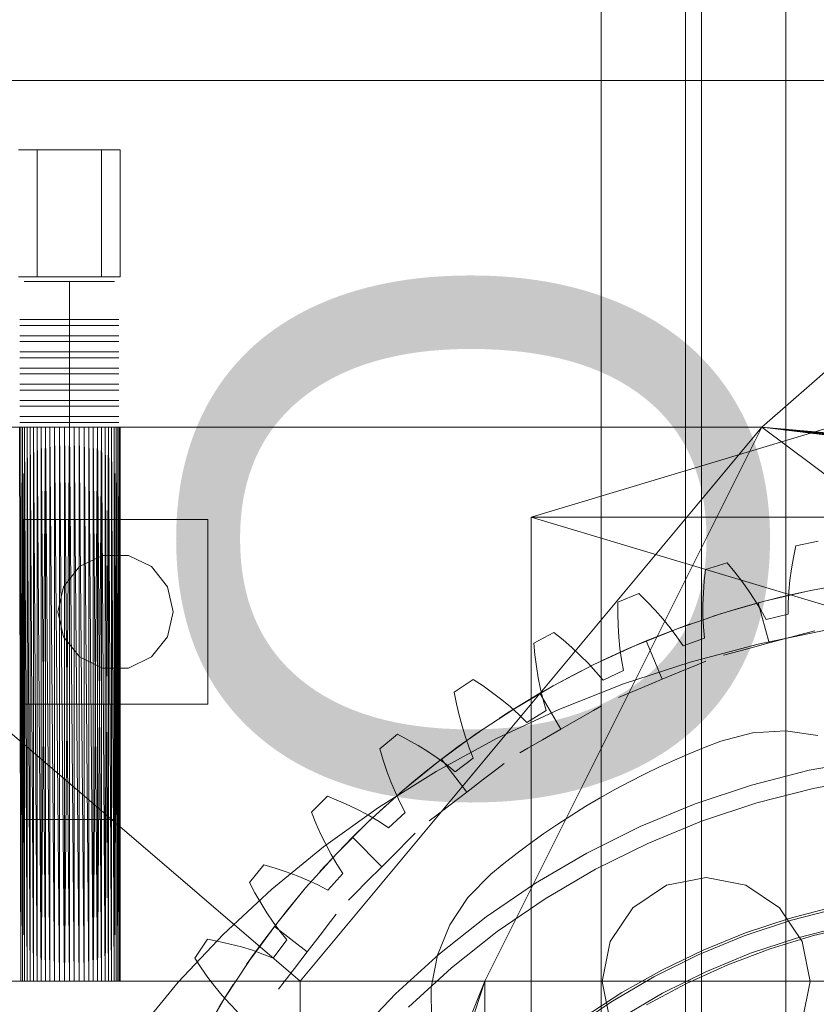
# Model space of a CAD drawing. Header units: millimetres. Extents: x -2233 to 65662, y -50530 to 6847.
# Tile 611 of 656: x 24029 to 24374, y 1930 to 2356. Entities that reach past the tile are written whole.
import ezdxf

# ---------------------------------------------------------------- set-up
doc = ezdxf.new("R2010")
doc.units = ezdxf.units.MM
for name, color, linetype, lineweight in [('COTAS_O', 1, 'Continuous', 0), ('COTAS_P', 1, 'Continuous', 0), ('lateral_briquetadora', 7, 'Continuous', 0), ('lateral_C02', 7, 'Continuous', 0)]:
    doc.layers.add(name, color=color, linetype=linetype, lineweight=lineweight)
doc.dimstyles.new('R19_100', dxfattribs={"dimtxt": 250, "dimasz": 150, "dimexe": 150, "dimexo": 80, "dimgap": 100, "dimtad": 1, "dimtih": 1, "dimtoh": 1, "dimdsep": 46, "dimcen": 0.09, "dimadec": 0, "dimazin": 0, "dimtfac": 1, "dimtdec": 4, "dimtofl": 0, "dimtmove": 0, "dimatfit": 3, "dimfxl": 1, "dimtolj": 1, "dimtzin": 0, "dimarcsym": 0})

# ---------------------------------------------------------------- blocks, each defined once
blk = doc.blocks.new('DIM_R32_4')
at = {"layer": 'COTAS_P'}
for p, q in [((15248.37, 1279.09), (24311.82, 4109.09)), ((24311.82, 4109.09), (24155.23, 4107.34)), ((24311.82, 4109.09), (24182.05, 4021.43)), ((24580.07, 3250), (24311.82, 4109.09)), ((15248.37, 1279.09), (15378.14, 1366.76)), ((15248.37, 1279.09), (15404.97, 1280.85)), ((15516.62, 420), (15248.37, 1279.09))]:
    blk.add_line(p, q, dxfattribs=at)
blk.add_text('9495 P', height=250, rotation=17.3406, dxfattribs=at).set_placement((19750.29, 2789.55))
blk = doc.blocks.new('DIM_R32_7')
at = {"layer": 'COTAS_P'}
for p, q in [((24250.07, 2141), (24400.07, 2186)), ((26750.07, 2141), (26600.07, 2186)), ((24250.07, 1241), (24250.07, 2141)), ((24250.07, 2141), (26750.07, 2141)), ((24250.07, 2141), (24400.07, 2096)), ((26750.07, 2141), (26600.07, 2096)), ((26750.07, 1241), (26750.07, 2141))]:
    blk.add_line(p, q, dxfattribs=at)
blk.add_text('2500 P', height=250, dxfattribs=at).set_placement((25500.07, 2241))
blk = doc.blocks.new('DIM_R32_23')
at = {"layer": 'COTAS_O'}
for p, q in [((23750.07, 2330), (24450.07, 2330)), ((24450.07, 2330), (24405.07, 2180)), ((24450.07, 0), (24450.07, 2330)), ((24450.07, 2330), (24495.07, 2180)), ((24450.07, 0), (24405.07, 150)), ((24450.07, 0), (24495.07, 150)), ((23750.07, 0), (24450.07, 0))]:
    blk.add_line(p, q, dxfattribs=at)
blk.add_text('2330 O', height=250, rotation=90, dxfattribs=at).set_placement((24350.07, 1165))

msp = doc.modelspace()

# ---------------------------------------------------------------- linework, layer by layer
at = {"layer": 'lateral_briquetadora'}
for p, q in [((24028.067, 2300), (24072.067, 2300)), ((24036.067, 2300), (24064.067, 2300)), ((24036.067, 2300), (24036.067, 2245)), ((24064.067, 2300), (24064.067, 2245)), ((24072.067, 2300), (24072.067, 2245)), ((24430.067, 2250), (24350.067, 2180)), ((24028.067, 2245), (24072.067, 2245)), ((24034.431, 2243), (24030.569, 2243)), ((24041.39, 2243), (24034.431, 2243)), ((24036.067, 2245), (24064.067, 2245)), ((24050.067, 2243), (24041.39, 2243)), ((24050.067, 2243), (24050.067, 2226.5)), ((24050.067, 2243), (24058.745, 2243)), ((24058.745, 2243), (24065.704, 2243)), ((24065.704, 2243), (24069.566, 2243)), ((24032.867, 2226.5), (24028.619, 2226.5)), ((24034.431, 2226.5), (24030.569, 2226.5)), ((24040.522, 2226.5), (24032.867, 2226.5)), ((24041.39, 2226.5), (24034.431, 2226.5)), ((24050.067, 2226.5), (24040.522, 2226.5)), ((24050.067, 2226.5), (24041.39, 2226.5)), ((24050.067, 2226.5), (24050.067, 2224)), ((24050.067, 2226.5), (24059.613, 2226.5)), ((24050.067, 2226.5), (24058.745, 2226.5)), ((24058.745, 2226.5), (24065.704, 2226.5)), ((24059.613, 2226.5), (24067.268, 2226.5)), ((24065.704, 2226.5), (24069.566, 2226.5)), ((24067.268, 2226.5), (24071.516, 2226.5)), ((24032.867, 2224), (24028.619, 2224)), ((24034.431, 2224), (24030.569, 2224)), ((24040.522, 2224), (24032.867, 2224)), ((24041.39, 2224), (24034.431, 2224)), ((24050.067, 2224), (24040.522, 2224)), ((24050.067, 2224), (24041.39, 2224)), ((24050.067, 2224), (24050.067, 2219.5)), ((24050.067, 2224), (24058.745, 2224)), ((24050.067, 2224), (24059.613, 2224)), ((24058.745, 2224), (24065.704, 2224)), ((24059.613, 2224), (24067.268, 2224)), ((24065.704, 2224), (24069.566, 2224)), ((24067.268, 2224), (24071.516, 2224)), ((24032.867, 2219.5), (24028.619, 2219.5)), ((24032.867, 2217), (24028.619, 2217)), ((24034.431, 2219.5), (24030.569, 2219.5)), ((24034.431, 2217), (24030.569, 2217)), ((24040.522, 2219.5), (24032.867, 2219.5)), ((24040.522, 2217), (24032.867, 2217)), ((24041.39, 2219.5), (24034.431, 2219.5)), ((24041.39, 2217), (24034.431, 2217)), ((24050.067, 2219.5), (24040.522, 2219.5)), ((24050.067, 2217), (24040.522, 2217)), ((24050.067, 2219.5), (24041.39, 2219.5)), ((24050.067, 2217), (24041.39, 2217)), ((24050.067, 2219.5), (24050.067, 2217)), ((24050.067, 2219.5), (24058.745, 2219.5)), ((24050.067, 2219.5), (24059.613, 2219.5)), ((24050.067, 2217), (24050.067, 2212.5)), ((24050.067, 2217), (24058.745, 2217)), ((24050.067, 2217), (24059.613, 2217)), ((24058.745, 2219.5), (24065.704, 2219.5)), ((24058.745, 2217), (24065.704, 2217)), ((24059.613, 2219.5), (24067.268, 2219.5)), ((24059.613, 2217), (24067.268, 2217)), ((24065.704, 2219.5), (24069.566, 2219.5)), ((24065.704, 2217), (24069.566, 2217)), ((24067.268, 2219.5), (24071.516, 2219.5)), ((24067.268, 2217), (24071.516, 2217)), ((24032.867, 2212.5), (24028.619, 2212.5)), ((24032.867, 2210), (24028.619, 2210)), ((24034.431, 2212.5), (24030.569, 2212.5)), ((24034.431, 2210), (24030.569, 2210)), ((24040.522, 2212.5), (24032.867, 2212.5)), ((24040.522, 2210), (24032.867, 2210)), ((24041.39, 2212.5), (24034.431, 2212.5)), ((24041.39, 2210), (24034.431, 2210)), ((24050.067, 2212.5), (24040.522, 2212.5)), ((24050.067, 2210), (24040.522, 2210)), ((24050.067, 2212.5), (24041.39, 2212.5)), ((24050.067, 2210), (24041.39, 2210)), ((24050.067, 2212.5), (24050.067, 2210)), ((24050.067, 2212.5), (24058.745, 2212.5)), ((24050.067, 2212.5), (24059.613, 2212.5)), ((24050.067, 2210), (24050.067, 2205.5)), ((24050.067, 2210), (24058.745, 2210)), ((24050.067, 2210), (24059.613, 2210)), ((24058.745, 2212.5), (24065.704, 2212.5)), ((24058.745, 2210), (24065.704, 2210)), ((24059.613, 2212.5), (24067.268, 2212.5)), ((24059.613, 2210), (24067.268, 2210)), ((24065.704, 2212.5), (24069.566, 2212.5)), ((24065.704, 2210), (24069.566, 2210)), ((24067.268, 2212.5), (24071.516, 2212.5)), ((24067.268, 2210), (24071.516, 2210)), ((24032.867, 2205.5), (24028.619, 2205.5)), ((24034.431, 2205.5), (24030.569, 2205.5)), ((24040.522, 2205.5), (24032.867, 2205.5)), ((24041.39, 2205.5), (24034.431, 2205.5)), ((24050.067, 2205.5), (24040.522, 2205.5)), ((24050.067, 2205.5), (24041.39, 2205.5)), ((24050.067, 2205.5), (24050.067, 2203)), ((24050.067, 2205.5), (24058.745, 2205.5)), ((24050.067, 2205.5), (24059.613, 2205.5)), ((24058.745, 2205.5), (24065.704, 2205.5)), ((24059.613, 2205.5), (24067.268, 2205.5)), ((24065.704, 2205.5), (24069.566, 2205.5)), ((24067.268, 2205.5), (24071.516, 2205.5)), ((24032.867, 2203), (24028.619, 2203)), ((24034.431, 2203), (24030.569, 2203)), ((24040.522, 2203), (24032.867, 2203)), ((24041.39, 2203), (24034.431, 2203)), ((24050.067, 2203), (24040.522, 2203)), ((24050.067, 2203), (24041.39, 2203)), ((24050.067, 2203), (24050.067, 2198.5)), ((24050.067, 2203), (24058.745, 2203)), ((24050.067, 2203), (24059.613, 2203)), ((24058.745, 2203), (24065.704, 2203)), ((24059.613, 2203), (24067.268, 2203)), ((24065.704, 2203), (24069.566, 2203)), ((24067.268, 2203), (24071.516, 2203)), ((24032.867, 2198.5), (24028.619, 2198.5)), ((24032.867, 2196), (24028.619, 2196)), ((24034.431, 2198.5), (24030.569, 2198.5)), ((24034.431, 2196), (24030.569, 2196)), ((24040.522, 2198.5), (24032.867, 2198.5)), ((24040.522, 2196), (24032.867, 2196)), ((24041.39, 2198.5), (24034.431, 2198.5)), ((24041.39, 2196), (24034.431, 2196)), ((24050.067, 2198.5), (24040.522, 2198.5)), ((24050.067, 2196), (24040.522, 2196)), ((24050.067, 2198.5), (24041.39, 2198.5)), ((24050.067, 2196), (24041.39, 2196)), ((24050.067, 2198.5), (24050.067, 2196)), ((24050.067, 2198.5), (24058.745, 2198.5)), ((24050.067, 2198.5), (24059.613, 2198.5)), ((24050.067, 2196), (24050.067, 2191.5)), ((24050.067, 2196), (24058.745, 2196)), ((24050.067, 2196), (24059.613, 2196)), ((24058.745, 2198.5), (24065.704, 2198.5)), ((24058.745, 2196), (24065.704, 2196)), ((24059.613, 2198.5), (24067.268, 2198.5)), ((24059.613, 2196), (24067.268, 2196)), ((24065.704, 2198.5), (24069.566, 2198.5)), ((24065.704, 2196), (24069.566, 2196)), ((24067.268, 2198.5), (24071.516, 2198.5)), ((24067.268, 2196), (24071.516, 2196)), ((24032.867, 2191.5), (24028.619, 2191.5)), ((24034.431, 2191.5), (24030.569, 2191.5)), ((24040.522, 2191.5), (24032.867, 2191.5)), ((24041.39, 2191.5), (24034.431, 2191.5)), ((24050.067, 2191.5), (24040.522, 2191.5)), ((24050.067, 2191.5), (24041.39, 2191.5)), ((24050.067, 2191.5), (24050.067, 2189)), ((24050.067, 2191.5), (24058.745, 2191.5)), ((24050.067, 2191.5), (24059.613, 2191.5)), ((24058.745, 2191.5), (24065.704, 2191.5)), ((24059.613, 2191.5), (24067.268, 2191.5)), ((24065.704, 2191.5), (24069.566, 2191.5)), ((24067.268, 2191.5), (24071.516, 2191.5)), ((24032.867, 2189), (24028.619, 2189)), ((24034.431, 2189), (24030.569, 2189)), ((24040.522, 2189), (24032.867, 2189)), ((24041.39, 2189), (24034.431, 2189)), ((24050.067, 2189), (24040.522, 2189)), ((24050.067, 2189), (24041.39, 2189)), ((24050.067, 2189), (24050.067, 2184.5)), ((24050.067, 2189), (24058.745, 2189)), ((24050.067, 2189), (24059.613, 2189)), ((24058.745, 2189), (24065.704, 2189)), ((24059.613, 2189), (24067.268, 2189)), ((24065.704, 2189), (24069.566, 2189)), ((24067.268, 2189), (24071.516, 2189)), ((24032.867, 2184.5), (24028.619, 2184.5)), ((24034.431, 2184.5), (24030.569, 2184.5)), ((24040.522, 2184.5), (24032.867, 2184.5)), ((24041.39, 2184.5), (24034.431, 2184.5)), ((24050.067, 2184.5), (24040.522, 2184.5)), ((24050.067, 2184.5), (24041.39, 2184.5)), ((24050.067, 2184.5), (24050.067, 2182)), ((24050.067, 2184.5), (24058.745, 2184.5)), ((24050.067, 2184.5), (24059.613, 2184.5)), ((24058.745, 2184.5), (24065.704, 2184.5)), ((24059.613, 2184.5), (24067.268, 2184.5)), ((24065.704, 2184.5), (24069.566, 2184.5)), ((24067.268, 2184.5), (24071.516, 2184.5)), ((23870.067, 2180), (24150.067, 1940)), ((24350.067, 2180), (23870.067, 2180)), ((24054.359, 2180), (23870.067, 2180)), ((24052.224, 2180), (23870.067, 2180)), ((24050.067, 2180), (23870.067, 2180)), ((24047.911, 2180), (23870.067, 2180)), ((24045.775, 2180), (23870.067, 2180)), ((24043.681, 2180), (23870.067, 2180)), ((24041.648, 2180), (23870.067, 2180)), ((24039.697, 2180), (23870.067, 2180)), ((24037.845, 2180), (23870.067, 2180)), ((24036.111, 2180), (23870.067, 2180)), ((24034.511, 2180), (23870.067, 2180)), ((24033.061, 2180), (23870.067, 2180)), ((24031.775, 2180), (23870.067, 2180)), ((24030.665, 2180), (23870.067, 2180)), ((24029.742, 2180), (23870.067, 2180)), ((24029.015, 2180), (23870.067, 2180)), ((24028.49, 2180), (24029.015, 1940)), ((24028.49, 2180), (24029.015, 2180)), ((24032.867, 2182), (24028.619, 2182)), ((24029.015, 2180), (24029.742, 1940)), ((24029.015, 1940), (24029.015, 2180)), ((24029.015, 2180), (24029.742, 2180)), ((24029.742, 2180), (24030.665, 1940)), ((24029.742, 1940), (24029.742, 2180)), ((24029.742, 2180), (24030.665, 2180)), ((24030.665, 2180), (24029.742, 1940)), ((24034.431, 2182), (24030.569, 2182)), ((24030.665, 2180), (24031.775, 1940)), ((24030.665, 1940), (24030.665, 2180)), ((24030.665, 2180), (24031.775, 2180)), ((24031.775, 2180), (24033.061, 1940)), ((24031.775, 1940), (24031.775, 2180)), ((24031.775, 2180), (24033.061, 2180)), ((24040.522, 2182), (24032.867, 2182)), ((24033.061, 2180), (24034.511, 1940)), ((24033.061, 1940), (24033.061, 2180)), ((24033.061, 2180), (24034.511, 2180)), ((24041.39, 2182), (24034.431, 2182)), ((24034.511, 2180), (24034.511, 1940)), ((24034.511, 2180), (24036.111, 1940)), ((24034.511, 2180), (24036.111, 2180)), ((24036.111, 2180), (24036.111, 1940)), ((24036.111, 2180), (24037.845, 1940)), ((24036.111, 2180), (24037.845, 2180)), ((24037.845, 2180), (24037.845, 1940)), ((24037.845, 2180), (24039.697, 1940)), ((24037.845, 2180), (24039.697, 2180)), ((24039.697, 2180), (24037.845, 1940)), ((24039.697, 2180), (24039.697, 1940)), ((24039.697, 2180), (24041.648, 1940)), ((24039.697, 2180), (24041.648, 2180)), ((24050.067, 2182), (24040.522, 2182)), ((24050.067, 2182), (24041.39, 2182)), ((24041.648, 2180), (24041.648, 1940)), ((24041.648, 2180), (24043.681, 1940)), ((24041.648, 2180), (24043.681, 2180)), ((24043.681, 2180), (24043.681, 1940)), ((24043.681, 2180), (24045.775, 1940)), ((24043.681, 2180), (24045.775, 2180)), ((24045.775, 2180), (24045.775, 1940)), ((24045.775, 2180), (24047.911, 1940)), ((24045.775, 2180), (24047.911, 2180)), ((24047.911, 2180), (24047.911, 1940)), ((24047.911, 2180), (24050.067, 1940)), ((24047.911, 2180), (24050.067, 2180)), ((24050.067, 2180), (24047.911, 1940)), ((24050.067, 2182), (24050.067, 2010)), ((24050.067, 2182), (24059.613, 2182)), ((24050.067, 2182), (24058.745, 2182)), ((24050.067, 2180), (24050.067, 1940)), ((24050.067, 2180), (24052.224, 1940)), ((24050.067, 2180), (24052.224, 2180)), ((24052.224, 2180), (24052.224, 1940)), ((24052.224, 2180), (24054.359, 1940)), ((24052.224, 2180), (24054.359, 2180)), ((24052.224, 2180), (24350.067, 2180)), ((24054.359, 2180), (24054.359, 1940)), ((24054.359, 2180), (24056.454, 1940)), ((24054.359, 2180), (24056.454, 2180)), ((24054.359, 2180), (24350.067, 2180)), ((24056.454, 2180), (24056.454, 1940)), ((24056.454, 2180), (24058.487, 1940)), ((24056.454, 2180), (24058.487, 2180)), ((24056.454, 2180), (24350.067, 2180)), ((24058.487, 2180), (24058.487, 1940)), ((24058.487, 2180), (24060.438, 1940)), ((24058.487, 2180), (24060.438, 2180)), ((24058.487, 2180), (24350.067, 2180)), ((24058.745, 2182), (24065.704, 2182)), ((24059.613, 2182), (24067.268, 2182)), ((24060.438, 2180), (24060.438, 1940)), ((24062.29, 2180), (24060.438, 1940)), ((24060.438, 2180), (24062.29, 2180)), ((24060.438, 2180), (24350.067, 2180)), ((24060.438, 2180), (24062.29, 1940)), ((24062.29, 2180), (24062.29, 1940)), ((24062.29, 1940), (24064.024, 2180)), ((24062.29, 2180), (24064.024, 2180)), ((24062.29, 2180), (24350.067, 2180)), ((24062.29, 2180), (24064.024, 1940)), ((24064.024, 2180), (24064.024, 1940)), ((24064.024, 2180), (24065.624, 1940)), ((24064.024, 2180), (24065.624, 2180)), ((24064.024, 2180), (24350.067, 2180)), ((24065.624, 2180), (24065.624, 1940)), ((24065.624, 1940), (24067.074, 2180)), ((24065.624, 2180), (24067.074, 2180)), ((24065.624, 2180), (24350.067, 2180)), ((24067.074, 1940), (24065.624, 2180)), ((24065.704, 2182), (24069.566, 2182)), ((24067.074, 2180), (24067.074, 1940)), ((24067.074, 2180), (24068.36, 1940)), ((24067.074, 2180), (24068.36, 2180)), ((24350.067, 2180), (24067.074, 2180)), ((24067.268, 2182), (24071.516, 2182)), ((24068.36, 2180), (24069.47, 1940)), ((24068.36, 1940), (24068.36, 2180)), ((24068.36, 2180), (24069.47, 2180)), ((24350.067, 2180), (24068.36, 2180)), ((24069.47, 2180), (24069.47, 1940)), ((24069.47, 1940), (24070.393, 2180)), ((24069.47, 2180), (24070.393, 2180)), ((24350.067, 2180), (24069.47, 2180)), ((24070.393, 1940), (24069.47, 2180)), ((24070.393, 2180), (24070.393, 1940)), ((24070.393, 2180), (24071.12, 1940)), ((24070.393, 2180), (24071.12, 2180)), ((24350.067, 2180), (24070.393, 2180)), ((24071.12, 2180), (24071.12, 1940)), ((24071.12, 1940), (24071.645, 2180)), ((24071.12, 2180), (24071.645, 2180)), ((24350.067, 2180), (24071.12, 2180)), ((24071.645, 1940), (24071.12, 2180)), ((24071.645, 2180), (24071.645, 1940)), ((24071.645, 2180), (24071.962, 1940)), ((24071.645, 2180), (24071.962, 2180)), ((24350.067, 2180), (24071.645, 2180)), ((24071.962, 2180), (24071.962, 1940)), ((24071.962, 1940), (24072.067, 2180)), ((24071.962, 2180), (24072.067, 2180)), ((24350.067, 2180), (24071.962, 2180)), ((24071.962, 2180), (24072.067, 1940)), ((24072.067, 2180), (24072.067, 1940)), ((24072.067, 2180), (24350.067, 2180)), ((24350.067, 2180), (24150.067, 1940)), ((24350.067, 2180), (24230.067, 1940)), ((24350.067, 2180), (24629.579, 2152.322)), ((24628.488, 2155.371), (24350.067, 2180)), ((24350.067, 2180), (24670.067, 1940)), ((24634.558, 2144.015), (24350.067, 2180)), ((24632.629, 2146.616), (24350.067, 2180)), ((24630.964, 2149.394), (24350.067, 2180)), ((24030.067, 2140), (24030.067, 2060)), ((24110.067, 2140), (24030.067, 2140)), ((24110.067, 2140), (24110.067, 2060)), ((24363.742, 2123.571), (24364.763, 2128.583)), ((24364.763, 2128.583), (24374.434, 2130.507)), ((24054.48, 2119.546), (24064.504, 2124.373)), ((24064.504, 2124.373), (24075.631, 2124.373)), ((24075.631, 2124.373), (24085.655, 2119.546)), ((24362.893, 2118.587), (24363.742, 2123.571)), ((24047.543, 2110.847), (24054.48, 2119.546)), ((24085.655, 2119.546), (24092.592, 2110.847)), ((24325.615, 2118.278), (24335.052, 2121.141)), ((24335.052, 2121.141), (24338.315, 2117.202)), ((24325.091, 2113.191), (24325.615, 2118.278)), ((24338.315, 2117.202), (24341.413, 2113.206)), ((24362.225, 2113.634), (24362.893, 2118.587)), ((24045.067, 2100), (24047.543, 2110.847)), ((24092.592, 2110.847), (24095.067, 2100)), ((24324.735, 2108.147), (24325.091, 2113.191)), ((24341.413, 2113.206), (24344.337, 2109.153)), ((24361.749, 2108.717), (24362.225, 2113.634)), ((24371.108, 2109.221), (24390.67, 2112.727)), ((24287.666, 2104.186), (24296.777, 2107.96)), ((24296.777, 2107.96), (24300.41, 2104.36)), ((24324.555, 2103.152), (24324.735, 2108.147)), ((24344.337, 2109.153), (24347.074, 2105.041)), ((24348.546, 2103.884), (24357.375, 2106.141)), ((24357.375, 2106.141), (24348.546, 2103.884)), ((24351.749, 2104.728), (24371.108, 2109.221)), ((24357.375, 2106.141), (24364.494, 2107.802)), ((24364.494, 2107.802), (24357.375, 2106.141)), ((24361.484, 2103.844), (24361.749, 2108.717)), ((24364.494, 2107.802), (24368.46, 2108.667)), ((24287.643, 2099.071), (24287.666, 2104.186)), ((24300.41, 2104.36), (24303.885, 2100.687)), ((24324.564, 2098.213), (24324.555, 2103.152)), ((24332.642, 2099.261), (24351.749, 2104.728)), ((24348.546, 2103.884), (24339.771, 2101.424)), ((24347.074, 2105.041), (24349.605, 2100.868)), ((24353.204, 2086.498), (24348.546, 2103.884)), ((24361.457, 2099.022), (24361.484, 2103.844)), ((24047.543, 2089.153), (24045.067, 2100)), ((24095.067, 2100), (24092.592, 2089.153)), ((24287.783, 2094.017), (24287.643, 2099.071)), ((24303.885, 2100.687), (24307.193, 2096.94)), ((24313.837, 2092.833), (24332.642, 2099.261)), ((24324.777, 2093.337), (24324.564, 2098.213)), ((24332.776, 2099.303), (24328.908, 2098.069)), ((24339.771, 2101.424), (24332.776, 2099.303)), ((24349.605, 2100.868), (24351.903, 2096.629)), ((24351.903, 2096.629), (24361.457, 2099.022)), ((24288.094, 2089.029), (24287.783, 2094.017)), ((24307.193, 2096.94), (24310.319, 2093.116)), ((24308.419, 2090.781), (24315.26, 2093.357)), ((24315.26, 2093.357), (24319.079, 2094.733)), ((24325.223, 2088.535), (24324.777, 2093.337)), ((24054.48, 2080.454), (24047.543, 2089.153)), ((24092.592, 2089.153), (24085.655, 2080.454)), ((24251.282, 2086.442), (24259.979, 2091.091)), ((24259.979, 2091.091), (24263.947, 2087.864)), ((24288.587, 2084.114), (24288.094, 2089.029)), ((24295.381, 2085.461), (24313.837, 2092.833)), ((24299.96, 2087.392), (24308.419, 2090.781)), ((24310.319, 2093.116), (24313.248, 2089.211)), ((24313.248, 2089.211), (24315.949, 2085.217)), ((24348.423, 2086.03), (24378.375, 2092.122)), ((24362.006, 2088.856), (24369.063, 2090.747)), ((24369.063, 2090.747), (24372.98, 2091.797)), ((24251.76, 2081.35), (24251.282, 2086.442)), ((24263.947, 2087.864), (24267.765, 2084.549)), ((24277.323, 2077.164), (24295.381, 2085.461)), ((24299.96, 2087.392), (24291.582, 2083.807)), ((24306.848, 2070.762), (24299.96, 2087.392)), ((24315.949, 2085.217), (24325.223, 2088.535)), ((24318.991, 2078.241), (24348.423, 2086.03)), ((24353.204, 2086.498), (24344.403, 2084.14)), ((24353.204, 2086.498), (24362.006, 2088.856)), ((24064.504, 2075.627), (24054.48, 2080.454)), ((24085.655, 2080.454), (24075.631, 2075.627)), ((24252.395, 2076.334), (24251.76, 2081.35)), ((24267.765, 2084.549), (24271.424, 2081.145)), ((24271.424, 2081.145), (24274.911, 2077.646)), ((24284.923, 2080.791), (24281.25, 2079.063)), ((24291.582, 2083.807), (24284.923, 2080.791)), ((24289.277, 2079.283), (24288.587, 2084.114)), ((24337.345, 2082.248), (24333.429, 2081.199)), ((24344.403, 2084.14), (24337.345, 2082.248)), ((24253.193, 2071.4), (24252.395, 2076.334)), ((24259.708, 2067.962), (24277.323, 2077.164)), ((24274.911, 2077.646), (24278.207, 2074.047)), ((24290.191, 2074.548), (24289.277, 2079.283)), ((24290.206, 2068.791), (24318.991, 2078.241)), ((24315.266, 2074.249), (24322.017, 2077.045)), ((24322.017, 2077.045), (24325.763, 2078.597)), ((24075.631, 2075.627), (24064.504, 2075.627)), ((24261.887, 2069.163), (24268.333, 2072.61)), ((24268.333, 2072.61), (24271.94, 2074.472)), ((24278.207, 2074.047), (24281.288, 2070.337)), ((24281.288, 2070.337), (24290.191, 2074.548)), ((24306.848, 2070.762), (24315.266, 2074.249)), ((24216.811, 2065.217), (24225.011, 2070.696)), ((24225.011, 2070.696), (24229.276, 2067.874)), ((24229.276, 2067.874), (24233.401, 2064.949)), ((24242.581, 2057.881), (24259.708, 2067.962)), ((24254.165, 2066.557), (24253.193, 2071.4)), ((24253.942, 2064.698), (24261.887, 2069.163)), ((24262.192, 2057.718), (24290.206, 2068.791)), ((24306.848, 2070.762), (24298.43, 2067.275)), ((24217.787, 2060.196), (24216.811, 2065.217)), ((24233.401, 2064.949), (24237.376, 2061.92)), ((24253.942, 2064.698), (24246.104, 2060.051)), ((24262.942, 2049.11), (24253.942, 2064.698)), ((24255.326, 2061.816), (24254.165, 2066.557)), ((24291.68, 2064.479), (24287.933, 2062.927)), ((24298.43, 2067.275), (24291.68, 2064.479)), ((24110.067, 2060), (24030.067, 2060)), ((24218.91, 2055.266), (24217.787, 2060.196)), ((24237.376, 2061.92), (24241.189, 2058.779)), ((24246.104, 2060.051), (24239.896, 2056.192)), ((24256.699, 2057.194), (24255.326, 2061.816)), ((24277.161, 2057.319), (24280.673, 2059.347)), ((24220.188, 2050.435), (24218.91, 2055.266)), ((24225.988, 2046.944), (24242.581, 2057.881)), ((24235.067, 2045.07), (24262.192, 2057.718)), ((24239.896, 2056.192), (24236.479, 2053.999)), ((24241.189, 2058.779), (24244.822, 2055.521)), ((24244.822, 2055.521), (24248.252, 2052.131)), ((24248.252, 2052.131), (24256.699, 2057.194)), ((24270.833, 2053.666), (24277.161, 2057.319)), ((24262.942, 2049.11), (24270.833, 2053.666)), ((24184.587, 2040.716), (24192.21, 2046.972)), ((24192.21, 2046.972), (24196.732, 2044.581)), ((24209.969, 2035.182), (24225.988, 2046.944)), ((24221.63, 2045.711), (24220.188, 2050.435)), ((24224.516, 2045.915), (24227.849, 2048.232)), ((24262.942, 2049.11), (24255.052, 2044.554)), ((24332.334, 2043.965), (24346.085, 2047.556)), ((24346.085, 2047.556), (24360.273, 2048.395)), ((24360.273, 2048.395), (24374.351, 2046.45)), ((24196.732, 2044.581), (24201.124, 2042.075)), ((24201.124, 2042.075), (24205.376, 2039.45)), ((24208.949, 2030.903), (24235.067, 2045.07)), ((24218.575, 2041.656), (24224.516, 2045.915)), ((24223.25, 2041.107), (24221.63, 2045.711)), ((24255.052, 2044.554), (24248.724, 2040.901)), ((24325.583, 2041.391), (24332.334, 2043.965)), ((24186.05, 2035.815), (24184.587, 2040.716)), ((24205.376, 2039.45), (24209.478, 2036.698)), ((24211.281, 2036.193), (24218.575, 2041.656)), ((24225.07, 2036.641), (24223.25, 2041.107)), ((24248.724, 2040.901), (24245.212, 2038.873)), ((24312.252, 2035.817), (24318.888, 2038.675)), ((24318.888, 2038.675), (24325.583, 2041.391)), ((24187.651, 2031.019), (24186.05, 2035.815)), ((24194.567, 2022.623), (24209.969, 2035.182)), ((24211.281, 2036.193), (24204.116, 2030.562)), ((24209.478, 2036.698), (24213.414, 2033.812)), ((24222.239, 2021.912), (24211.281, 2036.193)), ((24213.414, 2033.812), (24217.159, 2030.774)), ((24217.159, 2030.774), (24225.07, 2036.641)), ((24235.264, 2031.907), (24238.481, 2034.376)), ((24305.679, 2032.818), (24312.252, 2035.817)), ((24395.952, 2036.021), (24370.595, 2031.364)), ((24183.95, 2015.275), (24208.949, 2030.903)), ((24189.397, 2026.336), (24187.651, 2031.019)), ((24204.116, 2030.562), (24198.465, 2025.925)), ((24229.467, 2027.459), (24235.264, 2031.907)), ((24292.731, 2026.406), (24299.171, 2029.681)), ((24299.171, 2029.681), (24305.679, 2032.818)), ((24370.595, 2031.364), (24345.624, 2024.953)), ((24191.295, 2021.776), (24189.397, 2026.336)), ((24198.465, 2025.925), (24195.364, 2023.305)), ((24222.239, 2021.912), (24229.467, 2027.459)), ((24286.362, 2022.994), (24292.731, 2026.406)), ((24397.122, 2028.107), (24372.313, 2023.551)), ((24179.82, 2009.3), (24194.567, 2022.623)), ((24193.358, 2017.352), (24191.295, 2021.776)), ((24222.239, 2021.912), (24215.01, 2016.366)), ((24280.067, 2019.449), (24286.362, 2022.994)), ((24345.624, 2024.953), (24321.16, 2016.818)), ((24372.313, 2023.551), (24347.882, 2017.278)), ((24154.92, 2013.174), (24161.893, 2020.147)), ((24161.893, 2020.147), (24166.628, 2018.211)), ((24166.628, 2018.211), (24171.244, 2016.148)), ((24184.557, 2013.729), (24187.56, 2016.461)), ((24195.607, 2013.087), (24193.358, 2017.352)), ((24273.849, 2015.77), (24280.067, 2019.449)), ((24321.16, 2016.818), (24297.322, 2007)), ((24347.882, 2017.278), (24323.947, 2009.319)), ((24156.856, 2008.44), (24154.92, 2013.174)), ((24160.175, 1998.254), (24183.95, 2015.275)), ((24171.244, 2016.148), (24175.733, 2013.952)), ((24175.733, 2013.952), (24180.085, 2011.616)), ((24179.223, 2008.731), (24184.557, 2013.729)), ((24188.309, 2006.473), (24195.607, 2013.087)), ((24215.01, 2016.366), (24209.213, 2011.918)), ((24267.711, 2011.96), (24273.849, 2015.77)), ((24034.431, 2010), (24030.569, 2010)), ((24041.39, 2010), (24034.431, 2010)), ((24050.067, 2010), (24041.39, 2010)), ((24050.067, 2010), (24058.745, 2010)), ((24058.745, 2010), (24065.704, 2010)), ((24065.704, 2010), (24069.566, 2010)), ((24158.92, 2003.824), (24156.856, 2008.44)), ((24165.768, 1995.247), (24179.82, 2009.3)), ((24172.705, 2002.363), (24179.223, 2008.731)), ((24180.085, 2011.616), (24184.285, 2009.129)), ((24184.285, 2009.129), (24188.309, 2006.473)), ((24209.213, 2011.918), (24205.996, 2009.449)), ((24255.683, 2003.953), (24261.654, 2008.02)), ((24261.654, 2008.02), (24267.711, 2011.96)), ((24323.947, 2009.319), (24300.624, 1999.713)), ((24161.116, 1999.334), (24158.92, 2003.824)), ((24197.042, 2001.244), (24199.91, 2004.112)), ((24249.8, 1999.76), (24255.683, 2003.953)), ((24297.322, 2007), (24274.225, 1995.545)), ((24172.705, 2002.363), (24166.336, 1995.844)), ((24185.433, 1989.635), (24172.705, 2002.363)), ((24191.876, 1996.078), (24197.042, 2001.244)), ((24244.007, 1995.442), (24249.8, 1999.76)), ((24300.624, 1999.713), (24278.027, 1988.506)), ((24137.727, 1979.914), (24160.175, 1998.254)), ((24152.445, 1980.501), (24165.768, 1995.247)), ((24163.452, 1994.982), (24161.116, 1999.334)), ((24166.336, 1995.844), (24161.339, 1990.51)), ((24185.433, 1989.635), (24191.876, 1996.078)), ((24238.307, 1991.003), (24244.007, 1995.442)), ((24274.225, 1995.545), (24251.982, 1982.51)), ((24165.939, 1990.783), (24163.452, 1994.982)), ((24232.703, 1986.443), (24238.307, 1991.003)), ((24128.095, 1982.857), (24134.351, 1990.48)), ((24134.351, 1990.48), (24139.253, 1989.017)), ((24139.253, 1989.017), (24144.049, 1987.416)), ((24144.049, 1987.416), (24148.732, 1985.671)), ((24161.339, 1990.51), (24158.606, 1987.508)), ((24161.981, 1979.46), (24168.595, 1986.758)), ((24168.595, 1986.758), (24165.939, 1990.783)), ((24185.433, 1989.635), (24178.99, 1983.192)), ((24278.027, 1988.506), (24256.265, 1975.753)), ((24130.486, 1978.335), (24128.095, 1982.857)), ((24148.732, 1985.671), (24153.292, 1983.773)), ((24153.292, 1983.773), (24157.715, 1981.709)), ((24178.99, 1983.192), (24173.823, 1978.025)), ((24222.717, 1976.329), (24232.703, 1986.443)), ((24251.982, 1982.51), (24230.701, 1967.957)), ((24308.722, 1981.565), (24325.942, 1984.991)), ((24325.942, 1984.991), (24343.163, 1981.565)), ((24116.703, 1960.332), (24137.727, 1979.914)), ((24132.992, 1973.944), (24130.486, 1978.335)), ((24139.886, 1965.099), (24152.445, 1980.501)), ((24149.142, 1976.603), (24151.762, 1979.704)), ((24157.715, 1981.709), (24161.981, 1979.46)), ((24294.123, 1971.811), (24308.722, 1981.565)), ((24343.163, 1981.565), (24357.762, 1971.811)), ((24135.618, 1969.691), (24132.992, 1973.944)), ((24144.506, 1970.952), (24149.142, 1976.603)), ((24173.823, 1978.025), (24170.956, 1975.158)), ((24214.897, 1964.462), (24222.717, 1976.329)), ((24256.265, 1975.753), (24235.444, 1961.515)), ((24138.369, 1965.589), (24135.618, 1969.691)), ((24138.875, 1963.787), (24144.506, 1970.952)), ((24284.368, 1957.212), (24294.123, 1971.811)), ((24357.762, 1971.811), (24367.517, 1957.212)), ((24361.864, 1967.187), (24381.086, 1972.228)), ((24383.697, 1971.788), (24362.843, 1966.434)), ((24141.256, 1961.654), (24138.369, 1965.589)), ((24158.702, 1960.058), (24163.15, 1965.855)), ((24163.15, 1965.855), (24165.618, 1969.072)), ((24230.701, 1967.957), (24210.485, 1951.958)), ((24362.843, 1966.434), (24342.412, 1959.64)), ((24343.004, 1960.925), (24361.864, 1967.187)), ((24128.123, 1949.08), (24139.886, 1965.099)), ((24138.875, 1963.787), (24133.411, 1956.493)), ((24153.155, 1952.829), (24138.875, 1963.787)), ((24144.293, 1957.909), (24141.256, 1961.654)), ((24209.541, 1951.297), (24214.897, 1964.462)), ((24235.444, 1961.515), (24215.665, 1945.862)), ((24385.415, 1963.975), (24365.101, 1958.759)), ((24372.422, 1959.778), (24391.54, 1964.236)), ((24097.191, 1939.592), (24116.703, 1960.332)), ((24104.371, 1950.057), (24109.85, 1958.256)), ((24109.85, 1958.256), (24114.871, 1957.281)), ((24114.871, 1957.281), (24119.801, 1956.158)), ((24138.426, 1949.998), (24144.293, 1957.909)), ((24153.155, 1952.829), (24158.702, 1960.058)), ((24280.942, 1939.991), (24284.368, 1957.212)), ((24342.412, 1959.64), (24322.504, 1951.44)), ((24324.585, 1953.468), (24343.004, 1960.925)), ((24365.101, 1958.759), (24345.199, 1952.141)), ((24353.636, 1954.079), (24372.422, 1959.778)), ((24367.517, 1957.212), (24370.942, 1939.991)), ((24119.801, 1956.158), (24124.633, 1954.88)), ((24124.633, 1954.88), (24129.357, 1953.438)), ((24133.411, 1956.493), (24129.153, 1950.552)), ((24129.357, 1953.438), (24133.961, 1951.818)), ((24153.155, 1952.829), (24147.608, 1945.6)), ((24306.681, 1944.846), (24324.585, 1953.468)), ((24335.262, 1947.164), (24353.636, 1954.079)), ((24107.194, 1945.791), (24104.371, 1950.057)), ((24117.187, 1932.486), (24128.123, 1949.08)), ((24129.153, 1950.552), (24126.835, 1947.219)), ((24133.961, 1951.818), (24138.426, 1949.998)), ((24210.485, 1951.958), (24191.432, 1934.59)), ((24206.858, 1937.34), (24209.541, 1951.297)), ((24322.504, 1951.44), (24303.215, 1941.874)), ((24345.199, 1952.141), (24325.807, 1944.154)), ((24110.118, 1941.666), (24107.194, 1945.791)), ((24147.608, 1945.6), (24143.16, 1939.803)), ((24215.665, 1945.862), (24197.024, 1928.869)), ((24289.366, 1935.094), (24306.681, 1944.846)), ((24325.807, 1944.154), (24307.017, 1934.835)), ((24317.381, 1939.062), (24335.262, 1947.164)), ((23950.067, 1940), (24150.067, 1940)), ((24036.111, 1940), (23950.067, 1940)), ((23950.067, 1940), (24034.511, 1940)), ((23950.067, 1940), (24033.061, 1940)), ((23950.067, 1940), (24031.775, 1940)), ((24037.845, 1940), (23950.067, 1940)), ((23950.067, 1940), (24030.665, 1940)), ((24039.697, 1940), (23950.067, 1940)), ((24041.648, 1940), (23950.067, 1940)), ((23950.067, 1940), (24029.742, 1940)), ((24043.681, 1940), (23950.067, 1940)), ((23950.067, 1940), (24029.015, 1940)), ((24045.775, 1940), (23950.067, 1940)), ((24047.911, 1940), (23950.067, 1940)), ((24050.067, 1940), (23950.067, 1940)), ((24029.015, 1940), (24028.49, 1940)), ((24029.742, 1940), (24029.015, 1940)), ((24030.665, 1940), (24029.742, 1940)), ((24031.775, 1940), (24030.665, 1940)), ((24033.061, 1940), (24031.775, 1940)), ((24034.511, 1940), (24033.061, 1940)), ((24036.111, 1940), (24034.511, 1940)), ((24037.845, 1940), (24036.111, 1940)), ((24039.697, 1940), (24037.845, 1940)), ((24041.648, 1940), (24039.697, 1940)), ((24043.681, 1940), (24041.648, 1940)), ((24045.775, 1940), (24043.681, 1940)), ((24047.911, 1940), (24045.775, 1940)), ((24050.067, 1940), (24047.911, 1940)), ((24052.224, 1940), (24050.067, 1940)), ((24050.067, 1940), (24150.067, 1940)), ((24054.359, 1940), (24052.224, 1940)), ((24052.224, 1940), (24150.067, 1940)), ((24056.454, 1940), (24054.359, 1940)), ((24054.359, 1940), (24150.067, 1940)), ((24058.487, 1940), (24056.454, 1940)), ((24056.454, 1940), (24150.067, 1940)), ((24060.438, 1940), (24058.487, 1940)), ((24058.487, 1940), (24150.067, 1940)), ((24062.29, 1940), (24060.438, 1940)), ((24060.438, 1940), (24150.067, 1940)), ((24064.024, 1940), (24062.29, 1940)), ((24062.29, 1940), (24150.067, 1940)), ((24065.624, 1940), (24064.024, 1940)), ((24064.024, 1940), (24150.067, 1940)), ((24067.074, 1940), (24065.624, 1940)), ((24065.624, 1940), (24150.067, 1940)), ((24068.36, 1940), (24067.074, 1940)), ((24067.074, 1940), (24150.067, 1940)), ((24069.47, 1940), (24068.36, 1940)), ((24068.36, 1940), (24150.067, 1940)), ((24070.393, 1940), (24069.47, 1940)), ((24069.47, 1940), (24150.067, 1940)), ((24071.12, 1940), (24070.393, 1940)), ((24070.393, 1940), (24150.067, 1940)), ((24071.645, 1940), (24071.12, 1940)), ((24071.12, 1940), (24150.067, 1940)), ((24071.962, 1940), (24071.645, 1940)), ((24071.645, 1940), (24150.067, 1940)), ((24072.067, 1940), (24071.962, 1940)), ((24071.962, 1940), (24150.067, 1940)), ((24072.067, 1940), (24150.067, 1940)), ((24113.148, 1937.691), (24110.118, 1941.666)), ((24143.16, 1939.803), (24140.692, 1936.586)), ((24150.067, 1940), (24150.067, 1740)), ((24150.067, 1740), (24230.067, 1940)), ((24230.067, 1940), (24150.067, 1940)), ((24230.067, 1940), (24150.067, 1695)), ((24230.067, 1510), (24230.067, 1940)), ((24230.067, 1940), (24670.067, 1940)), ((24230.067, 1504), (24230.067, 1940)), ((24284.368, 1922.77), (24280.942, 1939.991)), ((24303.215, 1941.874), (24284.64, 1930.988)), ((24370.942, 1939.991), (24367.517, 1922.77)), ((24079.277, 1917.784), (24097.191, 1939.592)), ((24116.288, 1933.879), (24113.148, 1937.691)), ((24118.876, 1935.172), (24121.069, 1938.588)), ((24206.948, 1923.128), (24206.858, 1937.34)), ((24300.067, 1929.808), (24317.381, 1939.062)), ((24107.105, 1915.36), (24117.187, 1932.486)), ((24115.017, 1928.964), (24118.876, 1935.172)), ((24119.547, 1930.245), (24116.288, 1933.879)), ((24191.432, 1934.59), (24173.635, 1915.937)), ((24272.711, 1924.253), (24289.366, 1935.094)), ((24307.017, 1934.835), (24288.922, 1924.231)), ((24122.937, 1926.816), (24119.547, 1930.245)), ((24284.64, 1930.988), (24266.867, 1918.834))]:
    msp.add_line(p, q, dxfattribs=at)
at = {"layer": 'lateral_C02'}
for p, q in [((24280.488, 2812.387), (24280.488, 25)), ((24316.988, 2812.387), (24316.988, 25)), ((24323.988, 25), (24323.988, 2812.387)), ((24360.488, 25), (24360.488, 2812.387))]:
    msp.add_line(p, q, dxfattribs=at)

# ---------------------------------------------------------------- dimensions: what is measured, and where the dimension line sits
at = {"layer": 'COTAS_O'}
dim = msp.add_aligned_dim(p1=(23750.067, 0), p2=(23750.067, 2330), distance=-700, text='<> O', dimstyle='R19_100', dxfattribs=at)
dim.commit()
dim.dimension.update_dxf_attribs({"geometry": 'DIM_R32_23', "text_midpoint": (24450.067, 1165)})
at = {"layer": 'COTAS_P'}
for p1, p2, picture, middle in [((15516.618, 420), (24580.067, 3250), 'DIM_R32_4', (19780.096, 2694.095)), ((24250.067, 1241), (26750.067, 1241), 'DIM_R32_7', (25500.067, 2141))]:
    dim = msp.add_aligned_dim(p1=p1, p2=p2, distance=900, text='<> P', dimstyle='R19_100', dxfattribs=at)
    dim.commit()
    dim.dimension.update_dxf_attribs({"geometry": picture, "text_midpoint": middle})

doc.saveas('drawing.dxf')
